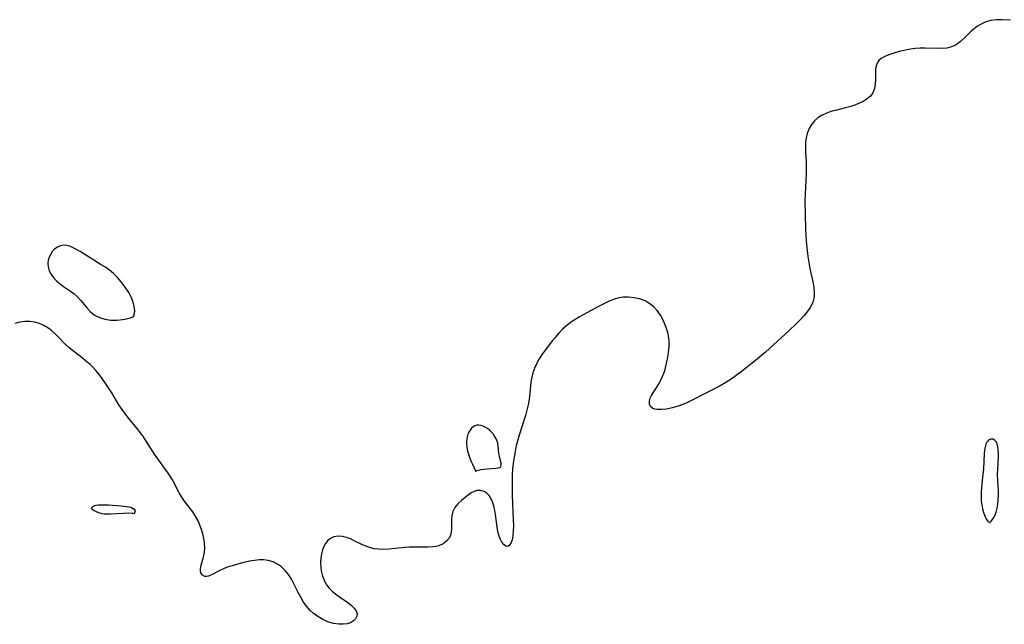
# Model space of a CAD drawing. Header units: metres. Extents: x 1073367 to 1082519, y 1569854 to 1574957.
# Tile 427 of 656: x 1077025 to 1077313, y 1574300 to 1574476. Entities that reach past the tile are written whole.
import ezdxf

# ---------------------------------------------------------------- set-up
doc = ezdxf.new("R2010")
doc.units = ezdxf.units.M
doc.layers.add('CGG_CurvaNivelLidar_v1', color=253, linetype='Continuous', lineweight=30)

msp = doc.modelspace()

# ---------------------------------------------------------------- linework, layer by layer
at = {"layer": 'CGG_CurvaNivelLidar_v1'}
for p, q in [((1077305.0395, 1574474.4426, 68.5), (1077304.0301, 1574473.6975, 68.5)), ((1077306.1112, 1574475.0911, 68.5), (1077305.0395, 1574474.4426, 68.5)), ((1077307.482, 1574475.7066, 68.5), (1077306.1112, 1574475.0911, 68.5)), ((1077308.9331, 1574476.1191, 68.5), (1077307.482, 1574475.7066, 68.5)), ((1077310.509, 1574476.3203, 68.5), (1077308.9331, 1574476.1191, 68.5)), ((1077312.146, 1574476.3536, 68.5), (1077310.509, 1574476.3203, 68.5)), ((1077314.637, 1574476.2369, 68.5), (1077312.146, 1574476.3536, 68.5)), ((1077303.0811, 1574472.8813, 68.5), (1077301.1792, 1574471.0241, 68.5)), ((1077304.0301, 1574473.6975, 68.5), (1077303.0811, 1574472.8813, 68.5)), ((1077298.7399, 1574469.0378, 68.5), (1077297.3916, 1574468.3805, 68.5)), ((1077299.9917, 1574469.95, 68.5), (1077298.7399, 1574469.0378, 68.5)), ((1077301.1792, 1574471.0241, 68.5), (1077299.9917, 1574469.95, 68.5)), ((1077277.9468, 1574465.6089, 68.5), (1077276.9069, 1574465.0107, 68.5)), ((1077279.1624, 1574466.0961, 68.5), (1077277.9468, 1574465.6089, 68.5)), ((1077280.5903, 1574466.5764, 68.5), (1077279.1624, 1574466.0961, 68.5)), ((1077282.1232, 1574467.0271, 68.5), (1077280.5903, 1574466.5764, 68.5)), ((1077284.0236, 1574467.4908, 68.5), (1077282.1232, 1574467.0271, 68.5)), ((1077285.4218, 1574467.7437, 68.5), (1077284.0236, 1574467.4908, 68.5)), ((1077286.8448, 1574467.9254, 68.5), (1077285.4218, 1574467.7437, 68.5)), ((1077288.2782, 1574468.0334, 68.5), (1077286.8448, 1574467.9254, 68.5)), ((1077289.7305, 1574468.0679, 68.5), (1077288.2782, 1574468.0334, 68.5)), ((1077294.516, 1574467.9563, 68.5), (1077289.7305, 1574468.0679, 68.5)), ((1077296.0002, 1574468.0562, 68.5), (1077294.516, 1574467.9563, 68.5)), ((1077297.3916, 1574468.3805, 68.5), (1077296.0002, 1574468.0562, 68.5)), ((1077275.3811, 1574462.8647, 68.5), (1077275.2237, 1574461.9956, 68.5)), ((1077275.7197, 1574463.6735, 68.5), (1077275.3811, 1574462.8647, 68.5)), ((1077276.2337, 1574464.3967, 68.5), (1077275.7197, 1574463.6735, 68.5)), ((1077276.9069, 1574465.0107, 68.5), (1077276.2337, 1574464.3967, 68.5)), ((1077275.2237, 1574461.9956, 68.5), (1077275.189, 1574461.0726, 68.5)), ((1077275.189, 1574461.0726, 68.5), (1077275.221, 1574458.8073, 68.5)), ((1077275.153, 1574457.5016, 68.5), (1077274.9398, 1574456.2425, 68.5)), ((1077275.221, 1574458.8073, 68.5), (1077275.153, 1574457.5016, 68.5)), ((1077273.728, 1574454.0447, 68.5), (1077272.7462, 1574453.2047, 68.5)), ((1077274.4608, 1574455.0106, 68.5), (1077273.728, 1574454.0447, 68.5)), ((1077274.9398, 1574456.2425, 68.5), (1077274.4608, 1574455.0106, 68.5)), ((1077269.1752, 1574451.4146, 68.5), (1077268.0485, 1574451.0404, 68.5)), ((1077270.2541, 1574451.838, 68.5), (1077269.1752, 1574451.4146, 68.5)), ((1077271.5728, 1574452.4729, 68.5), (1077270.2541, 1574451.838, 68.5)), ((1077272.7462, 1574453.2047, 68.5), (1077271.5728, 1574452.4729, 68.5)), ((1077259.4494, 1574448.359, 68.5), (1077258.3778, 1574447.6418, 68.5)), ((1077260.7657, 1574448.9949, 68.5), (1077259.4494, 1574448.359, 68.5)), ((1077262.1784, 1574449.4956, 68.5), (1077260.7657, 1574448.9949, 68.5)), ((1077263.5307, 1574449.8748, 68.5), (1077262.1784, 1574449.4956, 68.5)), ((1077266.493, 1574450.6075, 68.5), (1077263.5307, 1574449.8748, 68.5)), ((1077268.0485, 1574451.0404, 68.5), (1077266.493, 1574450.6075, 68.5)), ((1077256.6076, 1574445.8245, 68.5), (1077255.8361, 1574444.5432, 68.5)), ((1077257.4257, 1574446.793, 68.5), (1077256.6076, 1574445.8245, 68.5)), ((1077258.3778, 1574447.6418, 68.5), (1077257.4257, 1574446.793, 68.5)), ((1077255.2777, 1574443.1384, 68.5), (1077254.9708, 1574441.8627, 68.5)), ((1077255.8361, 1574444.5432, 68.5), (1077255.2777, 1574443.1384, 68.5)), ((1077254.8008, 1574440.5362, 68.5), (1077254.7481, 1574439.1756, 68.5)), ((1077254.9708, 1574441.8627, 68.5), (1077254.8008, 1574440.5362, 68.5)), ((1077254.7481, 1574439.1756, 68.5), (1077254.7924, 1574437.7473, 68.5)), ((1077254.7924, 1574437.7473, 68.5), (1077254.9507, 1574434.9589, 68.5)), ((1077254.9507, 1574434.9589, 68.5), (1077254.999, 1574432.4009, 68.5)), ((1077254.9728, 1574431.19, 68.5), (1077254.6798, 1574425.492, 68.5)), ((1077254.999, 1574432.4009, 68.5), (1077254.9728, 1574431.19, 68.5)), ((1077254.6798, 1574425.492, 68.5), (1077254.6334, 1574423.5339, 68.5)), ((1077254.6334, 1574423.5339, 68.5), (1077254.6514, 1574419.4276, 68.5)), ((1077254.6514, 1574419.4276, 68.5), (1077254.8086, 1574415.2929, 68.5)), ((1077254.8086, 1574415.2929, 68.5), (1077255.0228, 1574411.6242, 68.5)), ((1077255.0228, 1574411.6242, 68.5), (1077255.1806, 1574409.7837, 68.5)), ((1077034.9761, 1574408.7002, 68.5), (1077034.4033, 1574407.898, 68.5)), ((1077035.6612, 1574409.3891, 68.5), (1077034.9761, 1574408.7002, 68.5)), ((1077036.4316, 1574409.9417, 68.5), (1077035.6612, 1574409.3891, 68.5)), ((1077037.2661, 1574410.3261, 68.5), (1077036.4316, 1574409.9417, 68.5)), ((1077038.1485, 1574410.5004, 68.5), (1077037.2661, 1574410.3261, 68.5)), ((1077039.0662, 1574410.4325, 68.5), (1077038.1485, 1574410.5004, 68.5)), ((1077040.0131, 1574410.1632, 68.5), (1077039.0662, 1574410.4325, 68.5)), ((1077040.9856, 1574409.7443, 68.5), (1077040.0131, 1574410.1632, 68.5)), ((1077041.9826, 1574409.219, 68.5), (1077040.9856, 1574409.7443, 68.5)), ((1077043.005, 1574408.6243, 68.5), (1077041.9826, 1574409.219, 68.5)), ((1077049.1766, 1574404.7992, 68.5), (1077043.005, 1574408.6243, 68.5)), ((1077255.1806, 1574409.7837, 68.5), (1077255.4726, 1574407.2169, 68.5)), ((1077033.7028, 1574406.0972, 68.5), (1077033.5824, 1574405.1345, 68.5)), ((1077033.981, 1574407.0277, 68.5), (1077033.7028, 1574406.0972, 68.5)), ((1077034.4033, 1574407.898, 68.5), (1077033.981, 1574407.0277, 68.5)), ((1077255.4726, 1574407.2169, 68.5), (1077255.7366, 1574405.4552, 68.5)), ((1077255.7366, 1574405.4552, 68.5), (1077256.0616, 1574403.7293, 68.5)), ((1077033.5824, 1574405.1345, 68.5), (1077033.6426, 1574404.1651, 68.5)), ((1077033.6426, 1574404.1651, 68.5), (1077033.9797, 1574403.0166, 68.5)), ((1077033.9797, 1574403.0166, 68.5), (1077034.5622, 1574401.9116, 68.5)), ((1077050.3727, 1574404.0289, 68.5), (1077049.1766, 1574404.7992, 68.5)), ((1077051.5317, 1574403.2084, 68.5), (1077050.3727, 1574404.0289, 68.5)), ((1077052.6936, 1574402.2638, 68.5), (1077051.5317, 1574403.2084, 68.5)), ((1077256.0616, 1574403.7293, 68.5), (1077256.946, 1574399.8088, 68.5)), ((1077034.5622, 1574401.9116, 68.5), (1077035.3432, 1574400.8696, 68.5)), ((1077035.3432, 1574400.8696, 68.5), (1077036.192, 1574399.9941, 68.5)), ((1077036.192, 1574399.9941, 68.5), (1077037.1398, 1574399.1803, 68.5)), ((1077053.8599, 1574401.1168, 68.5), (1077052.6936, 1574402.2638, 68.5)), ((1077055.0243, 1574399.7734, 68.5), (1077053.8599, 1574401.1168, 68.5)), ((1077056.1679, 1574398.2652, 68.5), (1077055.0243, 1574399.7734, 68.5)), ((1077256.946, 1574399.8088, 68.5), (1077257.2168, 1574398.2449, 68.5)), ((1077037.1398, 1574399.1803, 68.5), (1077038.1551, 1574398.4219, 68.5)), ((1077038.1551, 1574398.4219, 68.5), (1077040.1532, 1574397.0702, 68.5)), ((1077040.1532, 1574397.0702, 68.5), (1077041.1227, 1574396.3551, 68.5)), ((1077057.1889, 1574396.6845, 68.5), (1077056.1679, 1574398.2652, 68.5)), ((1077058.0155, 1574395.0865, 68.5), (1077057.1889, 1574396.6845, 68.5)), ((1077257.2168, 1574398.2449, 68.5), (1077257.3537, 1574396.7246, 68.5)), ((1077257.3537, 1574396.7246, 68.5), (1077257.3438, 1574395.8085, 68.5)), ((1077041.1227, 1574396.3551, 68.5), (1077042.1955, 1574395.4096, 68.5)), ((1077042.1955, 1574395.4096, 68.5), (1077043.1873, 1574394.376, 68.5)), ((1077043.1873, 1574394.376, 68.5), (1077044.1061, 1574393.2869, 68.5)), ((1077058.494, 1574393.8431, 68.5), (1077058.0155, 1574395.0865, 68.5)), ((1077058.7948, 1574392.6688, 68.5), (1077058.494, 1574393.8431, 68.5)), ((1077196.6524, 1574393.7709, 68.5), (1077194.1284, 1574392.4676, 68.5)), ((1077197.6588, 1574394.2393, 68.5), (1077196.6524, 1574393.7709, 68.5)), ((1077199.3287, 1574394.8604, 68.5), (1077197.6588, 1574394.2393, 68.5)), ((1077200.4099, 1574395.1142, 68.5), (1077199.3287, 1574394.8604, 68.5)), ((1077201.5111, 1574395.2619, 68.5), (1077200.4099, 1574395.1142, 68.5)), ((1077203.1458, 1574395.3051, 68.5), (1077201.5111, 1574395.2619, 68.5)), ((1077204.7742, 1574395.1545, 68.5), (1077203.1458, 1574395.3051, 68.5)), ((1077206.3644, 1574394.8093, 68.5), (1077204.7742, 1574395.1545, 68.5)), ((1077207.2052, 1574394.5331, 68.5), (1077206.3644, 1574394.8093, 68.5)), ((1077208.0174, 1574394.1892, 68.5), (1077207.2052, 1574394.5331, 68.5)), ((1077209.0694, 1574393.6016, 68.5), (1077208.0174, 1574394.1892, 68.5)), ((1077257.0446, 1574394.1318, 68.5), (1077256.7357, 1574393.3312, 68.5)), ((1077257.2385, 1574394.917, 68.5), (1077257.0446, 1574394.1318, 68.5)), ((1077257.3438, 1574395.8085, 68.5), (1077257.2385, 1574394.917, 68.5)), ((1077044.1061, 1574393.2869, 68.5), (1077045.0069, 1574392.1314, 68.5)), ((1077045.0069, 1574392.1314, 68.5), (1077046.0275, 1574391.0092, 68.5)), ((1077046.0275, 1574391.0092, 68.5), (1077047.229, 1574390.0925, 68.5)), ((1077058.9263, 1574391.3604, 68.5), (1077058.7948, 1574392.6688, 68.5)), ((1077058.8717, 1574390.4912, 68.5), (1077058.9263, 1574391.3604, 68.5)), ((1077194.1284, 1574392.4676, 68.5), (1077190.0955, 1574390.2769, 68.5)), ((1077210.3824, 1574392.5776, 68.5), (1077209.0694, 1574393.6016, 68.5)), ((1077211.4814, 1574391.3925, 68.5), (1077210.3824, 1574392.5776, 68.5)), ((1077212.4364, 1574390.0502, 68.5), (1077211.4814, 1574391.3925, 68.5)), ((1077255.4824, 1574391.2945, 68.5), (1077254.3923, 1574389.9857, 68.5)), ((1077256.1756, 1574392.2947, 68.5), (1077255.4824, 1574391.2945, 68.5)), ((1077256.7357, 1574393.3312, 68.5), (1077256.1756, 1574392.2947, 68.5)), ((1077025.3879, 1574387.984, 68.5), (1077023.9177, 1574387.6269, 68.5)), ((1077026.8622, 1574388.1746, 68.5), (1077025.3879, 1574387.984, 68.5)), ((1077028.3247, 1574388.181, 68.5), (1077026.8622, 1574388.1746, 68.5)), ((1077029.7322, 1574387.9896, 68.5), (1077028.3247, 1574388.181, 68.5)), ((1077031.0955, 1574387.6102, 68.5), (1077029.7322, 1574387.9896, 68.5)), ((1077047.229, 1574390.0925, 68.5), (1077048.6475, 1574389.3526, 68.5)), ((1077048.6475, 1574389.3526, 68.5), (1077050.2228, 1574388.8502, 68.5)), ((1077050.2228, 1574388.8502, 68.5), (1077051.9922, 1574388.6098, 68.5)), ((1077051.9922, 1574388.6098, 68.5), (1077053.7506, 1574388.6139, 68.5)), ((1077053.7506, 1574388.6139, 68.5), (1077055.3833, 1574388.7848, 68.5)), ((1077055.3833, 1574388.7848, 68.5), (1077056.0827, 1574388.9034, 68.5)), ((1077056.0827, 1574388.9034, 68.5), (1077057.3565, 1574389.1978, 68.5)), ((1077057.3565, 1574389.1978, 68.5), (1077058.2025, 1574389.465, 68.5)), ((1077058.2025, 1574389.465, 68.5), (1077058.5, 1574389.6124, 68.5)), ((1077058.5, 1574389.6124, 68.5), (1077058.7041, 1574389.8399, 68.5)), ((1077058.7041, 1574389.8399, 68.5), (1077058.8717, 1574390.4912, 68.5)), ((1077187.4001, 1574388.6939, 68.5), (1077186.203, 1574387.8818, 68.5)), ((1077188.6383, 1574389.4528, 68.5), (1077187.4001, 1574388.6939, 68.5)), ((1077190.0955, 1574390.2769, 68.5), (1077188.6383, 1574389.4528, 68.5)), ((1077213.2532, 1574388.5878, 68.5), (1077212.4364, 1574390.0502, 68.5)), ((1077213.5565, 1574387.9397, 68.5), (1077213.2532, 1574388.5878, 68.5)), ((1077214.1225, 1574386.4926, 68.5), (1077213.5565, 1574387.9397, 68.5)), ((1077253.1802, 1574388.6967, 68.5), (1077252.1195, 1574387.6295, 68.5)), ((1077254.3923, 1574389.9857, 68.5), (1077253.1802, 1574388.6967, 68.5)), ((1077032.3956, 1574387.0492, 68.5), (1077031.0955, 1574387.6102, 68.5)), ((1077033.5385, 1574386.3664, 68.5), (1077032.3956, 1574387.0492, 68.5)), ((1077034.6186, 1574385.5609, 68.5), (1077033.5385, 1574386.3664, 68.5)), ((1077035.645, 1574384.6654, 68.5), (1077034.6186, 1574385.5609, 68.5)), ((1077183.8609, 1574385.9233, 68.5), (1077182.7363, 1574384.7634, 68.5)), ((1077185.0618, 1574387.0027, 68.5), (1077183.8609, 1574385.9233, 68.5)), ((1077186.203, 1574387.8818, 68.5), (1077185.0618, 1574387.0027, 68.5)), ((1077214.5572, 1574384.9929, 68.5), (1077214.1225, 1574386.4926, 68.5)), ((1077249.9, 1574385.4991, 68.5), (1077244.4111, 1574380.4436, 68.5)), ((1077252.1195, 1574387.6295, 68.5), (1077249.9, 1574385.4991, 68.5)), ((1077036.6244, 1574383.7072, 68.5), (1077035.645, 1574384.6654, 68.5)), ((1077038.5648, 1574381.6898, 68.5), (1077036.6244, 1574383.7072, 68.5)), ((1077180.9504, 1574382.6428, 68.5), (1077178.4697, 1574379.393, 68.5)), ((1077181.6765, 1574383.5435, 68.5), (1077180.9504, 1574382.6428, 68.5)), ((1077182.7363, 1574384.7634, 68.5), (1077181.6765, 1574383.5435, 68.5)), ((1077214.8413, 1574383.4517, 68.5), (1077214.5572, 1574384.9929, 68.5)), ((1077214.9484, 1574382.159, 68.5), (1077214.8413, 1574383.4517, 68.5)), ((1077039.6648, 1574380.6495, 68.5), (1077038.5648, 1574381.6898, 68.5)), ((1077040.7686, 1574379.73, 68.5), (1077039.6648, 1574380.6495, 68.5)), ((1077043.0778, 1574377.958, 68.5), (1077040.7686, 1574379.73, 68.5)), ((1077178.4697, 1574379.393, 68.5), (1077177.7344, 1574378.3485, 68.5)), ((1077214.8049, 1574379.0507, 68.5), (1077214.9501, 1574380.8532, 68.5)), ((1077214.9501, 1574380.8532, 68.5), (1077214.9484, 1574382.159, 68.5)), ((1077244.4111, 1574380.4436, 68.5), (1077242.9606, 1574379.1472, 68.5)), ((1077044.5002, 1574376.8086, 68.5), (1077043.0778, 1574377.958, 68.5)), ((1077045.8816, 1574375.594, 68.5), (1077044.5002, 1574376.8086, 68.5)), ((1077177.0446, 1574377.2848, 68.5), (1077176.4164, 1574376.1952, 68.5)), ((1077177.7344, 1574378.3485, 68.5), (1077177.0446, 1574377.2848, 68.5)), ((1077214.1487, 1574375.5099, 68.5), (1077214.5263, 1574377.2561, 68.5)), ((1077214.5263, 1574377.2561, 68.5), (1077214.8049, 1574379.0507, 68.5)), ((1077240.1602, 1574376.8221, 68.5), (1077235.9603, 1574373.4889, 68.5)), ((1077242.9606, 1574379.1472, 68.5), (1077240.1602, 1574376.8221, 68.5)), ((1077046.7679, 1574374.7445, 68.5), (1077045.8816, 1574375.594, 68.5)), ((1077047.6134, 1574373.8536, 68.5), (1077046.7679, 1574374.7445, 68.5)), ((1077048.7112, 1574372.5306, 68.5), (1077047.6134, 1574373.8536, 68.5)), ((1077175.723, 1574374.7431, 68.5), (1077175.1804, 1574373.2382, 68.5)), ((1077176.4164, 1574376.1952, 68.5), (1077175.723, 1574374.7431, 68.5)), ((1077213.1582, 1574372.3996, 68.5), (1077213.6672, 1574373.8121, 68.5)), ((1077213.6672, 1574373.8121, 68.5), (1077214.1487, 1574375.5099, 68.5)), ((1077049.6355, 1574371.287, 68.5), (1077048.7112, 1574372.5306, 68.5)), ((1077050.5223, 1574370.0002, 68.5), (1077049.6355, 1574371.287, 68.5)), ((1077174.8517, 1574371.9373, 68.5), (1077174.6165, 1574370.6099, 68.5)), ((1077175.1804, 1574373.2382, 68.5), (1077174.8517, 1574371.9373, 68.5)), ((1077211.9113, 1574369.819, 68.5), (1077212.5704, 1574371.0615, 68.5)), ((1077212.5704, 1574371.0615, 68.5), (1077213.1582, 1574372.3996, 68.5)), ((1077233.0479, 1574371.3444, 68.5), (1077231.5104, 1574370.3616, 68.5)), ((1077234.5301, 1574372.3924, 68.5), (1077233.0479, 1574371.3444, 68.5)), ((1077235.9603, 1574373.4889, 68.5), (1077234.5301, 1574372.3924, 68.5)), ((1077052.2167, 1574367.3435, 68.5), (1077050.5223, 1574370.0002, 68.5)), ((1077174.4473, 1574369.2652, 68.5), (1077174.0709, 1574365.5427, 68.5)), ((1077174.6165, 1574370.6099, 68.5), (1077174.4473, 1574369.2652, 68.5)), ((1077209.8551, 1574366.612, 68.5), (1077211.9113, 1574369.819, 68.5)), ((1077229.9148, 1574369.4552, 68.5), (1077221.6922, 1574365.2592, 68.5)), ((1077231.5104, 1574370.3616, 68.5), (1077229.9148, 1574369.4552, 68.5)), ((1077054.3278, 1574363.9063, 68.5), (1077052.2167, 1574367.3435, 68.5)), ((1077174.0709, 1574365.5427, 68.5), (1077173.7977, 1574363.8142, 68.5)), ((1077209.1924, 1574364.0846, 68.5), (1077209.2177, 1574365.0098, 68.5)), ((1077209.2177, 1574365.0098, 68.5), (1077209.4591, 1574365.7926, 68.5)), ((1077209.4591, 1574365.7926, 68.5), (1077209.8551, 1574366.612, 68.5)), ((1077221.6922, 1574365.2592, 68.5), (1077220.3196, 1574364.585, 68.5)), ((1077055.2536, 1574362.4955, 68.5), (1077054.3278, 1574363.9063, 68.5)), ((1077056.2306, 1574361.1281, 68.5), (1077055.2536, 1574362.4955, 68.5)), ((1077173.4403, 1574362.2568, 68.5), (1077173.0012, 1574360.7054, 68.5)), ((1077173.7977, 1574363.8142, 68.5), (1077173.4403, 1574362.2568, 68.5)), ((1077209.5244, 1574363.3445, 68.5), (1077209.1924, 1574364.0846, 68.5)), ((1077210.2371, 1574362.7856, 68.5), (1077209.5244, 1574363.3445, 68.5)), ((1077210.7588, 1574362.6013, 68.5), (1077210.2371, 1574362.7856, 68.5)), ((1077211.3582, 1574362.4942, 68.5), (1077210.7588, 1574362.6013, 68.5)), ((1077212.711, 1574362.4653, 68.5), (1077211.3582, 1574362.4942, 68.5)), ((1077214.238, 1574362.635, 68.5), (1077212.711, 1574362.4653, 68.5)), ((1077215.8758, 1574362.974, 68.5), (1077214.238, 1574362.635, 68.5)), ((1077217.5732, 1574363.4692, 68.5), (1077215.8758, 1574362.974, 68.5)), ((1077218.9449, 1574363.978, 68.5), (1077217.5732, 1574363.4692, 68.5)), ((1077220.3196, 1574364.585, 68.5), (1077218.9449, 1574363.978, 68.5)), ((1077057.3329, 1574359.7334, 68.5), (1077056.2306, 1574361.1281, 68.5)), ((1077059.5506, 1574357.0516, 68.5), (1077057.3329, 1574359.7334, 68.5)), ((1077173.0012, 1574360.7054, 68.5), (1077171.2071, 1574355.0504, 68.5)), ((1077060.5968, 1574355.7081, 68.5), (1077059.5506, 1574357.0516, 68.5)), ((1077156.8738, 1574356.4959, 68.5), (1077156.5223, 1574355.9187, 68.5)), ((1077157.2837, 1574357.0037, 68.5), (1077156.8738, 1574356.4959, 68.5)), ((1077157.7418, 1574357.4283, 68.5), (1077157.2837, 1574357.0037, 68.5)), ((1077158.2419, 1574357.7492, 68.5), (1077157.7418, 1574357.4283, 68.5)), ((1077158.7817, 1574357.9384, 68.5), (1077158.2419, 1574357.7492, 68.5)), ((1077159.3833, 1574357.9713, 68.5), (1077158.7817, 1574357.9384, 68.5)), ((1077160.0109, 1574357.8629, 68.5), (1077159.3833, 1574357.9713, 68.5)), ((1077160.6488, 1574357.6434, 68.5), (1077160.0109, 1574357.8629, 68.5)), ((1077161.2828, 1574357.333, 68.5), (1077160.6488, 1574357.6434, 68.5)), ((1077161.8984, 1574356.9431, 68.5), (1077161.2828, 1574357.333, 68.5)), ((1077162.4937, 1574356.4711, 68.5), (1077161.8984, 1574356.9431, 68.5)), ((1077163.0507, 1574355.9397, 68.5), (1077162.4937, 1574356.4711, 68.5)), ((1077061.4597, 1574354.5081, 68.5), (1077060.5968, 1574355.7081, 68.5)), ((1077062.2848, 1574353.2821, 68.5), (1077061.4597, 1574354.5081, 68.5)), ((1077155.8643, 1574353.7844, 68.5), (1077155.8015, 1574353.1236, 68.5)), ((1077156.0094, 1574354.5357, 68.5), (1077155.8643, 1574353.7844, 68.5)), ((1077156.2287, 1574355.2517, 68.5), (1077156.0094, 1574354.5357, 68.5)), ((1077156.5223, 1574355.9187, 68.5), (1077156.2287, 1574355.2517, 68.5)), ((1077163.5632, 1574355.3618, 68.5), (1077163.0507, 1574355.9397, 68.5)), ((1077164.0213, 1574354.7454, 68.5), (1077163.5632, 1574355.3618, 68.5)), ((1077164.4103, 1574354.0944, 68.5), (1077164.0213, 1574354.7454, 68.5)), ((1077164.7097, 1574353.4088, 68.5), (1077164.4103, 1574354.0944, 68.5)), ((1077171.2071, 1574355.0504, 68.5), (1077170.6921, 1574353.2802, 68.5)), ((1077308.2566, 1574353.5344, 69), (1077308.001, 1574353.293, 69)), ((1077308.8058, 1574353.8148, 69), (1077308.2566, 1574353.5344, 69)), ((1077309.1694, 1574353.8562, 69), (1077308.8058, 1574353.8148, 69)), ((1077309.5302, 1574353.7945, 69), (1077309.1694, 1574353.8562, 69)), ((1077310.0701, 1574353.4881, 69), (1077309.5302, 1574353.7945, 69)), ((1077310.5104, 1574352.9602, 69), (1077310.0701, 1574353.4881, 69)), ((1077064.7498, 1574349.4632, 68.5), (1077062.2848, 1574353.2821, 68.5)), ((1077155.8015, 1574353.1236, 68.5), (1077155.7963, 1574352.4354, 68.5)), ((1077155.7963, 1574352.4354, 68.5), (1077155.871, 1574351.6596, 68.5)), ((1077155.871, 1574351.6596, 68.5), (1077156.026, 1574350.8154, 68.5)), ((1077156.026, 1574350.8154, 68.5), (1077156.3224, 1574349.705, 68.5)), ((1077164.9069, 1574352.6769, 68.5), (1077164.7097, 1574353.4088, 68.5)), ((1077165.026, 1574351.9204, 68.5), (1077164.9069, 1574352.6769, 68.5)), ((1077165.2693, 1574349.6239, 68.5), (1077165.026, 1574351.9204, 68.5)), ((1077170.3535, 1574351.9609, 68.5), (1077169.9895, 1574350.2734, 68.5)), ((1077170.6921, 1574353.2802, 68.5), (1077170.3535, 1574351.9609, 68.5)), ((1077307.0296, 1574350.6637, 69), (1077306.9249, 1574349.6388, 69)), ((1077307.2072, 1574351.613, 69), (1077307.0296, 1574350.6637, 69)), ((1077307.4469, 1574352.3613, 69), (1077307.2072, 1574351.613, 69)), ((1077307.7726, 1574352.9948, 69), (1077307.4469, 1574352.3613, 69)), ((1077308.001, 1574353.293, 69), (1077307.7726, 1574352.9948, 69)), ((1077310.7834, 1574352.3365, 69), (1077310.5104, 1574352.9602, 69)), ((1077310.9596, 1574351.5995, 69), (1077310.7834, 1574352.3365, 69)), ((1077311.0582, 1574350.7792, 69), (1077310.9596, 1574351.5995, 69)), ((1077311.0952, 1574349.8992, 69), (1077311.0582, 1574350.7792, 69)), ((1077068.7257, 1574343.911, 68.5), (1077064.7498, 1574349.4632, 68.5)), ((1077156.3224, 1574349.705, 68.5), (1077156.6989, 1574348.5842, 68.5)), ((1077156.6989, 1574348.5842, 68.5), (1077157.1161, 1574347.5026, 68.5)), ((1077165.4183, 1574348.8602, 68.5), (1077165.2693, 1574349.6239, 68.5)), ((1077165.9049, 1574346.8157, 68.5), (1077165.4183, 1574348.8602, 68.5)), ((1077169.6918, 1574348.5661, 68.5), (1077169.4549, 1574346.843, 68.5)), ((1077169.9895, 1574350.2734, 68.5), (1077169.6918, 1574348.5661, 68.5)), ((1077306.9249, 1574349.6388, 69), (1077306.7283, 1574345.1899, 69)), ((1077310.9069, 1574344.9435, 69), (1077311.0879, 1574348.9759, 69)), ((1077311.0879, 1574348.9759, 69), (1077311.0952, 1574349.8992, 69)), ((1077157.1161, 1574347.5026, 68.5), (1077157.5362, 1574346.5092, 68.5)), ((1077157.5362, 1574346.5092, 68.5), (1077158.5, 1574344.4244, 68.5)), ((1077158.8872, 1574344.6694, 68.5), (1077159.388, 1574344.8197, 68.5)), ((1077159.388, 1574344.8197, 68.5), (1077160.041, 1574344.9601, 68.5)), ((1077160.041, 1574344.9601, 68.5), (1077160.8529, 1574345.0735, 68.5)), ((1077160.8529, 1574345.0735, 68.5), (1077161.745, 1574345.1514, 68.5)), ((1077161.745, 1574345.1514, 68.5), (1077164.3862, 1574345.3234, 68.5)), ((1077164.3862, 1574345.3234, 68.5), (1077165.0741, 1574345.4288, 68.5)), ((1077165.0741, 1574345.4288, 68.5), (1077165.5727, 1574345.5959, 68.5)), ((1077165.5727, 1574345.5959, 68.5), (1077165.8446, 1574345.8497, 68.5)), ((1077165.8446, 1574345.8497, 68.5), (1077165.9485, 1574346.2735, 68.5)), ((1077165.9485, 1574346.2735, 68.5), (1077165.9049, 1574346.8157, 68.5)), ((1077169.2771, 1574345.1072, 68.5), (1077169.1603, 1574343.3615, 68.5)), ((1077169.4549, 1574346.843, 68.5), (1077169.2771, 1574345.1072, 68.5)), ((1077306.7283, 1574345.1899, 69), (1077306.5022, 1574342.7825, 69)), ((1077310.8856, 1574343.824, 69), (1077310.9069, 1574344.9435, 69)), ((1077069.2825, 1574343.0465, 68.5), (1077068.7257, 1574343.911, 68.5)), ((1077069.9288, 1574341.9598, 68.5), (1077069.2825, 1574343.0465, 68.5)), ((1077071.9314, 1574338.2055, 68.5), (1077069.9288, 1574341.9598, 68.5)), ((1077158.5, 1574344.4244, 68.5), (1077158.5766, 1574344.5327, 68.5)), ((1077158.5766, 1574344.5327, 68.5), (1077158.8872, 1574344.6694, 68.5)), ((1077169.1603, 1574343.3615, 68.5), (1077169.1032, 1574341.1933, 68.5)), ((1077306.5022, 1574342.7825, 69), (1077306.1558, 1574339.6363, 69)), ((1077310.9346, 1574341.6189, 69), (1077310.8856, 1574343.824, 69)), ((1077169.1032, 1574341.1933, 68.5), (1077169.165, 1574337.4818, 68.5)), ((1077306.1558, 1574339.6363, 69), (1077306.0728, 1574338.4681, 69)), ((1077311.1256, 1574338.5458, 69), (1077310.9346, 1574341.6189, 69)), ((1077072.6828, 1574336.9326, 68.5), (1077071.9314, 1574338.2055, 68.5)), ((1077073.7058, 1574335.4737, 68.5), (1077072.6828, 1574336.9326, 68.5)), ((1077155.4377, 1574336.8404, 68.5), (1077154.3375, 1574335.9146, 68.5)), ((1077156.3021, 1574337.5194, 68.5), (1077155.4377, 1574336.8404, 68.5)), ((1077157.1639, 1574338.1162, 68.5), (1077156.3021, 1574337.5194, 68.5)), ((1077158.0281, 1574338.5759, 68.5), (1077157.1639, 1574338.1162, 68.5)), ((1077158.8997, 1574338.8366, 68.5), (1077158.0281, 1574338.5759, 68.5)), ((1077159.9287, 1574338.8271, 68.5), (1077158.8997, 1574338.8366, 68.5)), ((1077160.9227, 1574338.5193, 68.5), (1077159.9287, 1574338.8271, 68.5)), ((1077161.8268, 1574337.9681, 68.5), (1077160.9227, 1574338.5193, 68.5)), ((1077162.4536, 1574337.3556, 68.5), (1077161.8268, 1574337.9681, 68.5)), ((1077162.9216, 1574336.6368, 68.5), (1077162.4536, 1574337.3556, 68.5)), ((1077163.4065, 1574335.5548, 68.5), (1077162.9216, 1574336.6368, 68.5)), ((1077169.165, 1574337.4818, 68.5), (1077169.4731, 1574330.2488, 68.5)), ((1077306.0728, 1574338.4681, 69), (1077306.0527, 1574337.1926, 69)), ((1077306.0527, 1574337.1926, 69), (1077306.1104, 1574335.8649, 69)), ((1077311.0797, 1574336.1505, 69), (1077311.1345, 1574337.3767, 69)), ((1077311.1345, 1574337.3767, 69), (1077311.1256, 1574338.5458, 69)), ((1077046.3507, 1574333.6426, 68.5), (1077046.4038, 1574333.8713, 68.5)), ((1077046.4666, 1574333.3942, 68.5), (1077046.3507, 1574333.6426, 68.5)), ((1077046.4038, 1574333.8713, 68.5), (1077046.5844, 1574334.0931, 68.5)), ((1077046.7311, 1574333.1533, 68.5), (1077046.4666, 1574333.3942, 68.5)), ((1077046.5844, 1574334.0931, 68.5), (1077046.8651, 1574334.2931, 68.5)), ((1077046.8651, 1574334.2931, 68.5), (1077047.226, 1574334.4551, 68.5)), ((1077047.226, 1574334.4551, 68.5), (1077047.5753, 1574334.5504, 68.5)), ((1077047.5753, 1574334.5504, 68.5), (1077048.372, 1574334.6536, 68.5)), ((1077048.372, 1574334.6536, 68.5), (1077049.4813, 1574334.6761, 68.5)), ((1077049.4813, 1574334.6761, 68.5), (1077051.2629, 1574334.6063, 68.5)), ((1077051.2629, 1574334.6063, 68.5), (1077054.8897, 1574334.3548, 68.5)), ((1077054.8897, 1574334.3548, 68.5), (1077056.6601, 1574334.1881, 68.5)), ((1077056.6601, 1574334.1881, 68.5), (1077057.2479, 1574334.0792, 68.5)), ((1077057.2479, 1574334.0792, 68.5), (1077057.8036, 1574333.925, 68.5)), ((1077057.8036, 1574333.925, 68.5), (1077058.3018, 1574333.72, 68.5)), ((1077058.3018, 1574333.72, 68.5), (1077058.7274, 1574333.4339, 68.5)), ((1077058.7274, 1574333.4339, 68.5), (1077058.9566, 1574333.1299, 68.5)), ((1077075.8605, 1574332.6103, 68.5), (1077073.7058, 1574335.4737, 68.5)), ((1077152.4379, 1574333.8671, 68.5), (1077151.8257, 1574332.7073, 68.5)), ((1077153.3081, 1574334.9285, 68.5), (1077152.4379, 1574333.8671, 68.5)), ((1077154.3375, 1574335.9146, 68.5), (1077153.3081, 1574334.9285, 68.5)), ((1077163.8023, 1574334.3166, 68.5), (1077163.4065, 1574335.5548, 68.5)), ((1077164.1143, 1574332.9693, 68.5), (1077163.8023, 1574334.3166, 68.5)), ((1077306.1104, 1574335.8649, 69), (1077306.2401, 1574334.6698, 69)), ((1077306.2401, 1574334.6698, 69), (1077306.4485, 1574333.5178, 69)), ((1077306.4485, 1574333.5178, 69), (1077306.7363, 1574332.449, 69)), ((1077310.4272, 1574332.536, 69), (1077310.7286, 1574333.6729, 69)), ((1077310.7286, 1574333.6729, 69), (1077310.9459, 1574334.8936, 69)), ((1077310.9459, 1574334.8936, 69), (1077311.0797, 1574336.1505, 69)), ((1077047.1022, 1574332.9188, 68.5), (1077046.7311, 1574333.1533, 68.5)), ((1077047.5479, 1574332.6898, 68.5), (1077047.1022, 1574332.9188, 68.5)), ((1077048.3555, 1574332.3533, 68.5), (1077047.5479, 1574332.6898, 68.5)), ((1077048.8928, 1574332.19, 68.5), (1077048.3555, 1574332.3533, 68.5)), ((1077049.4569, 1574332.0635, 68.5), (1077048.8928, 1574332.19, 68.5)), ((1077050.0401, 1574331.976, 68.5), (1077049.4569, 1574332.0635, 68.5)), ((1077050.6455, 1574331.929, 68.5), (1077050.0401, 1574331.976, 68.5)), ((1077051.8805, 1574331.9291, 68.5), (1077050.6455, 1574331.929, 68.5)), ((1077055.6853, 1574332.1527, 68.5), (1077051.8805, 1574331.9291, 68.5)), ((1077057.1587, 1574332.1934, 68.5), (1077055.6853, 1574332.1527, 68.5)), ((1077058.1857, 1574332.1411, 68.5), (1077057.1587, 1574332.1934, 68.5)), ((1077058.4284, 1574332.0888, 68.5), (1077058.1857, 1574332.1411, 68.5)), ((1077058.5, 1574332.0333, 68.5), (1077058.4284, 1574332.0888, 68.5)), ((1077058.6377, 1574332.0891, 68.5), (1077058.5, 1574332.0333, 68.5)), ((1077058.8034, 1574332.2423, 68.5), (1077058.6377, 1574332.0891, 68.5)), ((1077058.9612, 1574332.4961, 68.5), (1077058.8034, 1574332.2423, 68.5)), ((1077058.9566, 1574333.1299, 68.5), (1077059.0311, 1574332.8047, 68.5)), ((1077059.0311, 1574332.8047, 68.5), (1077058.9612, 1574332.4961, 68.5)), ((1077076.6094, 1574331.4592, 68.5), (1077075.8605, 1574332.6103, 68.5)), ((1077077.4219, 1574329.9933, 68.5), (1077076.6094, 1574331.4592, 68.5)), ((1077151.5429, 1574331.4662, 68.5), (1077151.4725, 1574330.2265, 68.5)), ((1077151.8257, 1574332.7073, 68.5), (1077151.5429, 1574331.4662, 68.5)), ((1077164.3134, 1574331.8007, 68.5), (1077164.1143, 1574332.9693, 68.5)), ((1077164.7918, 1574328.0983, 68.5), (1077164.3134, 1574331.8007, 68.5)), ((1077306.7363, 1574332.449, 69), (1077307.0268, 1574331.6582, 69)), ((1077307.0268, 1574331.6582, 69), (1077307.347, 1574330.968, 69)), ((1077307.347, 1574330.968, 69), (1077307.6754, 1574330.3956, 69)), ((1077309.4005, 1574330.3361, 69), (1077309.7652, 1574330.9381, 69)), ((1077309.7652, 1574330.9381, 69), (1077310.1147, 1574331.6788, 69)), ((1077310.1147, 1574331.6788, 69), (1077310.4272, 1574332.536, 69)), ((1077077.9818, 1574328.7361, 68.5), (1077077.4219, 1574329.9933, 68.5)), ((1077078.4443, 1574327.4458, 68.5), (1077077.9818, 1574328.7361, 68.5)), ((1077151.4557, 1574327.6833, 68.5), (1077151.3496, 1574326.7128, 68.5)), ((1077151.4725, 1574330.2265, 68.5), (1077151.4557, 1574327.6833, 68.5)), ((1077164.9918, 1574326.8812, 68.5), (1077164.7918, 1574328.0983, 68.5)), ((1077169.4895, 1574328.5552, 68.5), (1077169.4442, 1574326.9642, 68.5)), ((1077169.4731, 1574330.2488, 68.5), (1077169.4895, 1574328.5552, 68.5)), ((1077307.6754, 1574330.3956, 69), (1077308.0476, 1574329.881, 69)), ((1077308.0476, 1574329.881, 69), (1077308.3395, 1574329.578, 69)), ((1077308.3395, 1574329.578, 69), (1077308.5, 1574329.5074, 69)), ((1077308.5, 1574329.5074, 69), (1077308.682, 1574329.5584, 69)), ((1077308.682, 1574329.5584, 69), (1077309.0014, 1574329.8395, 69)), ((1077309.0014, 1574329.8395, 69), (1077309.4005, 1574330.3361, 69)), ((1077078.8144, 1574326.1387, 68.5), (1077078.4443, 1574327.4458, 68.5)), ((1077079.093, 1574324.831, 68.5), (1077078.8144, 1574326.1387, 68.5)), ((1077079.2775, 1574323.5502, 68.5), (1077079.093, 1574324.831, 68.5)), ((1077115.9495, 1574324.7514, 68.5), (1077115.2366, 1574324.1492, 68.5)), ((1077117.0902, 1574325.294, 68.5), (1077115.9495, 1574324.7514, 68.5)), ((1077118.3641, 1574325.5009, 68.5), (1077117.0902, 1574325.294, 68.5)), ((1077119.5639, 1574325.4048, 68.5), (1077118.3641, 1574325.5009, 68.5)), ((1077120.7986, 1574325.0939, 68.5), (1077119.5639, 1574325.4048, 68.5)), ((1077121.9163, 1574324.679, 68.5), (1077120.7986, 1574325.0939, 68.5)), ((1077123.0411, 1574324.1769, 68.5), (1077121.9163, 1574324.679, 68.5)), ((1077150.7539, 1574324.9493, 68.5), (1077149.9941, 1574324.004, 68.5)), ((1077151.1273, 1574325.7915, 68.5), (1077150.7539, 1574324.9493, 68.5)), ((1077151.3496, 1574326.7128, 68.5), (1077151.1273, 1574325.7915, 68.5)), ((1077165.253, 1574325.7484, 68.5), (1077164.9918, 1574326.8812, 68.5)), ((1077165.5996, 1574324.7367, 68.5), (1077165.253, 1574325.7484, 68.5)), ((1077166.1187, 1574323.7704, 68.5), (1077165.5996, 1574324.7367, 68.5)), ((1077169.3142, 1574325.5185, 68.5), (1077169.1073, 1574324.4178, 68.5)), ((1077169.4442, 1574326.9642, 68.5), (1077169.3142, 1574325.5185, 68.5)), ((1077079.3738, 1574322.1204, 68.5), (1077079.2775, 1574323.5502, 68.5)), ((1077079.3097, 1574320.7595, 68.5), (1077079.3738, 1574322.1204, 68.5)), ((1077114.1335, 1574322.5232, 68.5), (1077113.7276, 1574321.4785, 68.5)), ((1077114.6302, 1574323.3978, 68.5), (1077114.1335, 1574322.5232, 68.5)), ((1077115.2366, 1574324.1492, 68.5), (1077114.6302, 1574323.3978, 68.5)), ((1077125.2757, 1574323.0792, 68.5), (1077123.0411, 1574324.1769, 68.5)), ((1077126.4053, 1574322.5718, 68.5), (1077125.2757, 1574323.0792, 68.5)), ((1077127.5819, 1574322.1494, 68.5), (1077126.4053, 1574322.5718, 68.5)), ((1077128.7985, 1574321.8434, 68.5), (1077127.5819, 1574322.1494, 68.5)), ((1077130.2162, 1574321.6583, 68.5), (1077128.7985, 1574321.8434, 68.5)), ((1077137.8443, 1574322.2293, 68.5), (1077133.1959, 1574321.7122, 68.5)), ((1077139.1112, 1574322.3065, 68.5), (1077137.8443, 1574322.2293, 68.5)), ((1077139.9578, 1574322.3221, 68.5), (1077139.1112, 1574322.3065, 68.5)), ((1077144.52, 1574322.2638, 68.5), (1077139.9578, 1574322.3221, 68.5)), ((1077145.9445, 1574322.3523, 68.5), (1077144.52, 1574322.2638, 68.5)), ((1077146.8433, 1574322.4892, 68.5), (1077145.9445, 1574322.3523, 68.5)), ((1077147.6936, 1574322.7039, 68.5), (1077146.8433, 1574322.4892, 68.5)), ((1077148.9743, 1574323.2568, 68.5), (1077147.6936, 1574322.7039, 68.5)), ((1077149.9941, 1574324.004, 68.5), (1077148.9743, 1574323.2568, 68.5)), ((1077166.7137, 1574323.0436, 68.5), (1077166.1187, 1574323.7704, 68.5)), ((1077167.3044, 1574322.6065, 68.5), (1077166.7137, 1574323.0436, 68.5)), ((1077167.8634, 1574322.5115, 68.5), (1077167.3044, 1574322.6065, 68.5)), ((1077168.4082, 1574322.8779, 68.5), (1077167.8634, 1574322.5115, 68.5)), ((1077168.8558, 1574323.6572, 68.5), (1077168.4082, 1574322.8779, 68.5)), ((1077169.1073, 1574324.4178, 68.5), (1077168.8558, 1574323.6572, 68.5)), ((1077078.3538, 1574317.003, 68.5), (1077079.0371, 1574319.3891, 68.5)), ((1077079.0371, 1574319.3891, 68.5), (1077079.3097, 1574320.7595, 68.5)), ((1077113.261, 1574319.1566, 68.5), (1077113.1842, 1574317.7368, 68.5)), ((1077113.4401, 1574320.3477, 68.5), (1077113.261, 1574319.1566, 68.5)), ((1077113.7276, 1574321.4785, 68.5), (1077113.4401, 1574320.3477, 68.5)), ((1077131.6619, 1574321.6232, 68.5), (1077130.2162, 1574321.6583, 68.5)), ((1077133.1959, 1574321.7122, 68.5), (1077131.6619, 1574321.6232, 68.5)), ((1077078.1675, 1574315.9838, 68.5), (1077078.3538, 1574317.003, 68.5)), ((1077085.1009, 1574316.1048, 68.5), (1077083.8014, 1574315.5079, 68.5)), ((1077086.1996, 1574316.5109, 68.5), (1077085.1009, 1574316.1048, 68.5)), ((1077087.3521, 1574316.8721, 68.5), (1077086.1996, 1574316.5109, 68.5)), ((1077090.0242, 1574317.6155, 68.5), (1077087.3521, 1574316.8721, 68.5)), ((1077091.5269, 1574317.9885, 68.5), (1077090.0242, 1574317.6155, 68.5)), ((1077093.0378, 1574318.296, 68.5), (1077091.5269, 1574317.9885, 68.5)), ((1077093.8782, 1574318.4254, 68.5), (1077093.0378, 1574318.296, 68.5)), ((1077095.2639, 1574318.5579, 68.5), (1077093.8782, 1574318.4254, 68.5)), ((1077096.6233, 1574318.5613, 68.5), (1077095.2639, 1574318.5579, 68.5)), ((1077097.9414, 1574318.399, 68.5), (1077096.6233, 1574318.5613, 68.5)), ((1077099.3259, 1574317.9918, 68.5), (1077097.9414, 1574318.399, 68.5)), ((1077100.6229, 1574317.3589, 68.5), (1077099.3259, 1574317.9918, 68.5)), ((1077101.8107, 1574316.5168, 68.5), (1077100.6229, 1574317.3589, 68.5)), ((1077102.8804, 1574315.4675, 68.5), (1077101.8107, 1574316.5168, 68.5)), ((1077113.1842, 1574317.7368, 68.5), (1077113.2289, 1574316.5384, 68.5)), ((1077113.2289, 1574316.5384, 68.5), (1077113.3791, 1574315.3449, 68.5)), ((1077078.1563, 1574315.3574, 68.5), (1077078.1675, 1574315.9838, 68.5)), ((1077078.2582, 1574314.8048, 68.5), (1077078.1563, 1574315.3574, 68.5)), ((1077078.6968, 1574314.104, 68.5), (1077078.2582, 1574314.8048, 68.5)), ((1077079.4391, 1574313.7554, 68.5), (1077078.6968, 1574314.104, 68.5)), ((1077079.9135, 1574313.7517, 68.5), (1077079.4391, 1574313.7554, 68.5)), ((1077080.4333, 1574313.8607, 68.5), (1077079.9135, 1574313.7517, 68.5)), ((1077081.5253, 1574314.3153, 68.5), (1077080.4333, 1574313.8607, 68.5)), ((1077083.8014, 1574315.5079, 68.5), (1077081.5253, 1574314.3153, 68.5)), ((1077103.8307, 1574314.2586, 68.5), (1077102.8804, 1574315.4675, 68.5)), ((1077104.6757, 1574312.9296, 68.5), (1077103.8307, 1574314.2586, 68.5)), ((1077113.3791, 1574315.3449, 68.5), (1077113.6457, 1574314.1734, 68.5)), ((1077113.6457, 1574314.1734, 68.5), (1077114.1266, 1574312.8364, 68.5)), ((1077105.3153, 1574311.7487, 68.5), (1077104.6757, 1574312.9296, 68.5)), ((1077106.6554, 1574309.0824, 68.5), (1077105.3153, 1574311.7487, 68.5)), ((1077114.1266, 1574312.8364, 68.5), (1077114.7801, 1574311.581, 68.5)), ((1077114.7801, 1574311.581, 68.5), (1077115.6021, 1574310.4364, 68.5)), ((1077115.6021, 1574310.4364, 68.5), (1077116.5653, 1574309.4419, 68.5)), ((1077107.4203, 1574307.6482, 68.5), (1077106.6554, 1574309.0824, 68.5)), ((1077108.2448, 1574306.2618, 68.5), (1077107.4203, 1574307.6482, 68.5)), ((1077116.5653, 1574309.4419, 68.5), (1077117.638, 1574308.5522, 68.5)), ((1077117.638, 1574308.5522, 68.5), (1077118.7681, 1574307.7375, 68.5)), ((1077118.7681, 1574307.7375, 68.5), (1077121.182, 1574306.0862, 68.5)), ((1077109.1556, 1574304.9587, 68.5), (1077108.2448, 1574306.2618, 68.5)), ((1077109.5386, 1574304.4844, 68.5), (1077109.1556, 1574304.9587, 68.5)), ((1077121.182, 1574306.0862, 68.5), (1077122.1834, 1574305.2947, 68.5)), ((1077122.1834, 1574305.2947, 68.5), (1077123.0144, 1574304.488, 68.5)), ((1077110.1399, 1574303.8252, 68.5), (1077109.5386, 1574304.4844, 68.5)), ((1077111.0094, 1574303.022, 68.5), (1077110.1399, 1574303.8252, 68.5)), ((1077112.3767, 1574302.0049, 68.5), (1077111.0094, 1574303.022, 68.5)), ((1077113.8396, 1574301.1561, 68.5), (1077112.3767, 1574302.0049, 68.5)), ((1077123.0144, 1574304.488, 68.5), (1077123.6116, 1574303.6739, 68.5)), ((1077123.8227, 1574302.0892, 68.5), (1077123.4367, 1574301.3651, 68.5)), ((1077123.6116, 1574303.6739, 68.5), (1077123.8991, 1574302.8617, 68.5)), ((1077123.8991, 1574302.8617, 68.5), (1077123.8227, 1574302.0892, 68.5)), ((1077115.3638, 1574300.4885, 68.5), (1077113.8396, 1574301.1561, 68.5)), ((1077116.9979, 1574300.0052, 68.5), (1077115.3638, 1574300.4885, 68.5)), ((1077118.6104, 1574299.7633, 68.5), (1077116.9979, 1574300.0052, 68.5)), ((1077119.8186, 1574299.7565, 68.5), (1077118.6104, 1574299.7633, 68.5)), ((1077120.9419, 1574299.9104, 68.5), (1077119.8186, 1574299.7565, 68.5)), ((1077121.9398, 1574300.2281, 68.5), (1077120.9419, 1574299.9104, 68.5)), ((1077122.7955, 1574300.7294, 68.5), (1077121.9398, 1574300.2281, 68.5)), ((1077123.4367, 1574301.3651, 68.5), (1077122.7955, 1574300.7294, 68.5))]:
    msp.add_line(p, q, dxfattribs=at)

doc.saveas('drawing.dxf')
